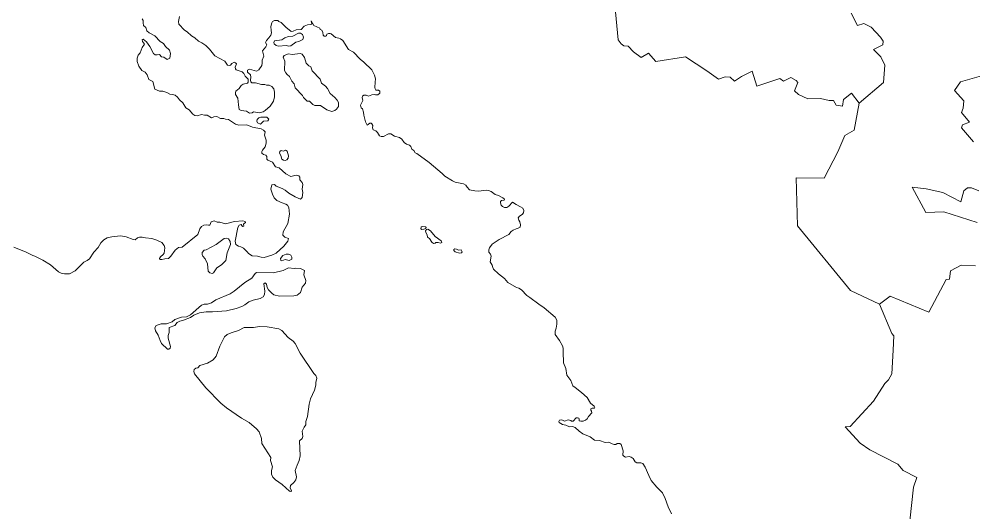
# Model space of a CAD drawing. Extents: x 369010 to 735936, y 6377141 to 6616555.
# Drawn here: x 380608 to 386673, y 6455234 to 6458370 of the extents above; entities that cross this region are included whole.
import ezdxf

# ---------------------------------------------------------------- set-up
doc = ezdxf.new("R2010")
doc.units = 0
doc.header["$LTSCALE"] = 40
doc.layers.add('3', color=7, linetype='Continuous', lineweight=13)

msp = doc.modelspace()

# ---------------------------------------------------------------- linework, layer by layer
at = {"layer": '3'}
for points in [[(385858.68, 6457629.06), (385918.26, 6457661.83), (385949.04, 6457834.94), (385900.55, 6457897.34), (385850.9, 6457857.95), (385844.28, 6457814.75), (385804.39, 6457822.7), (385786.68, 6457852.16), (385757.89, 6457851.49), (385703.11, 6457865.23), (385623.33, 6457863.25), (385564.41, 6457890.39), (385538.26, 6457912.73), (385559.78, 6457967.02), (385548.69, 6457979.43), (385514.76, 6457998.46), (385468.92, 6457974.96), (385445.42, 6457990.52), (385298.61, 6457943.52), (385269.15, 6458038.51), (385201.79, 6458003.76), (385156.78, 6457975.62), (385129.3, 6457999.79), (385097.2, 6458002.43), (385054.99, 6457986.38), (384981.01, 6458040), (384844.64, 6458130.37), (384657.62, 6458100.25), (384609.62, 6458153.21), (384562.45, 6458125.07), (384514.79, 6458160.49), (384480.69, 6458197.07), (384452.56, 6458198.39), (384435.68, 6458212.13), (384417.3, 6458238.28), (384369.81, 6458729.16)], [(384369.81, 6458729.16), (384417.3, 6458238.28), (384435.68, 6458212.13), (384452.56, 6458198.39), (384480.69, 6458197.07), (384514.79, 6458160.49), (384562.45, 6458125.07), (384609.62, 6458153.21), (384657.62, 6458100.25), (384844.64, 6458130.37), (384981.01, 6458040), (385054.99, 6457986.38), (385097.2, 6458002.43), (385129.3, 6457999.79), (385156.78, 6457975.62), (385201.79, 6458003.76), (385269.15, 6458038.51), (385298.61, 6457943.52)], [(381628.07, 6458386.57), (381622.44, 6458355.12), (381622.94, 6458337.58), (381659.18, 6458299.51), (381676.56, 6458288.43), (381704.36, 6458263.93), (381725.88, 6458249.86), (381747.73, 6458229.01), (381768.91, 6458218.75), (381796.05, 6458201.2), (381818.23, 6458178.03), (381851.66, 6458134.84), (381916.87, 6458101.9), (381932.92, 6458077.08), (381943.35, 6458073.77), (381951.79, 6458075.42), (381961.23, 6458087.5), (381975.62, 6458094.79), (381984.73, 6458092.14), (381990.02, 6458084.03), (381982.24, 6458063.34), (381983.24, 6458053.91), (381987.38, 6458047.45), (382026.6, 6458034.05), (382037.03, 6458023.29), (382045.8, 6458006.24), (382063.84, 6457986.71), (382064.83, 6457968.34), (382060.86, 6457961.22), (382032.06, 6457955.6), (382019.15, 6457946.83), (382006.41, 6457927.46), (381986.38, 6457910.58), (381983.57, 6457900.48), (381984.23, 6457889.4), (381999.46, 6457866.39), (382002.77, 6457823.36), (382008.23, 6457794.89), (382019.15, 6457788.11), (382054.4, 6457783.8), (382072.28, 6457770.07), (382090.65, 6457774.04), (382098.1, 6457780.49), (382136.66, 6457774.04), (382159.17, 6457780.49), (382171.91, 6457788.11), (382204.85, 6457815.58), (382226.03, 6457848.18)], [(385298.61, 6457943.52), (385445.42, 6457990.52), (385468.92, 6457974.96), (385514.76, 6457998.46), (385548.69, 6457979.43), (385559.78, 6457967.02), (385538.26, 6457912.73), (385564.41, 6457890.39), (385623.33, 6457863.25), (385703.11, 6457865.23), (385757.89, 6457851.49), (385786.68, 6457852.16), (385804.39, 6457822.7), (385844.28, 6457814.75), (385850.9, 6457857.95), (385900.55, 6457897.34), (385949.04, 6457834.94), (386104.78, 6457966.52), (386113.22, 6458077.24), (386086.41, 6458128.38), (386040.07, 6458176.71), (386100.81, 6458206.17), (386101.64, 6458229.67), (386084.43, 6458254.83), (386026.5, 6458318.05), (385979, 6458341.88), (385938.12, 6458328.64), (385898.57, 6458407.75)], [(385898.57, 6458407.75), (385938.12, 6458328.64), (385979, 6458341.88), (386026.5, 6458318.05), (386084.43, 6458254.83), (386101.64, 6458229.67), (386100.81, 6458206.17), (386040.07, 6458176.71), (386086.41, 6458128.38), (386113.22, 6458077.24), (386104.78, 6457966.52), (385949.04, 6457834.94), (385918.26, 6457661.83), (385858.68, 6457629.06), (385814.99, 6457525.62), (385726.77, 6457357.96), (385549.02, 6457360.61), (385557.79, 6457054.26), (385894.1, 6456642.65), (386079.13, 6456554.94), (386147.48, 6456607.24), (386392.43, 6456505.29), (386501.99, 6456712.83), (386523.51, 6456715.48), (386530.79, 6456768.44), (386597.49, 6456804.52), (386689.84, 6456798.89)], [(382300.67, 6457281.33), (382322.02, 6457261.31), (382362.41, 6457238.47), (382396.67, 6457223.08), (382408.09, 6457234.83), (382411.4, 6457266.6), (382408.09, 6457288.12), (382412.72, 6457316.92), (382407.09, 6457330.32), (382392.86, 6457346.87), (382393.52, 6457364.25), (382387.23, 6457372.03), (382370.02, 6457375.67), (382351.98, 6457372.03), (382335.6, 6457367.56), (382303.32, 6457385.1), (382261.28, 6457423.34), (382237.62, 6457430.45), (382218.58, 6457458.26), (382188.96, 6457472.33), (382183, 6457479.11), (382182.34, 6457495.16), (382175.88, 6457504.27), (382162.48, 6457508.57), (382152.05, 6457517.01), (382150.4, 6457526.28), (382155.2, 6457536.38), (382173.24, 6457556.57), (382178.37, 6457580.73), (382178.37, 6457598.77), (382169.26, 6457631.71), (382171.58, 6457651.57), (382161.15, 6457661.99), (382147.42, 6457670.6), (382092.3, 6457681.03), (382055.73, 6457696.91), (382005.75, 6457694.1), (381984.56, 6457700.22), (381938.72, 6457730.35), (381920.18, 6457732.99), (381909.75, 6457737.46), (381888.9, 6457737.79), (381864.41, 6457750.21), (381846.03, 6457748.22), (381831.97, 6457741.1), (381803.33, 6457759.31), (381786.95, 6457758.15), (381767.09, 6457761.63), (381740.61, 6457754.84), (381726.21, 6457756.5), (381712.8, 6457764.27), (381690.3, 6457792.41), (381668.45, 6457805.15), (381647.93, 6457837.43), (381627.57, 6457856.63), (381615.49, 6457872.35), (381601.25, 6457885.09), (381584.21, 6457890.39), (381565.34, 6457892.54), (381546.97, 6457903.13), (381521.81, 6457909.92), (381500.96, 6457909.92), (381471.5, 6457923.65), (381458.09, 6457972.64), (381432.77, 6457984.39), (381421.85, 6458015.34), (381408.94, 6458032.39), (381387.59, 6458042.16), (381368.39, 6458069.3), (381357.96, 6458099.25), (381357.96, 6458120.6), (381365.74, 6458139.8), (381378.49, 6458155.53), (381390.9, 6458189.45), (381406.29, 6458209.31), (381392.39, 6458227.02), (381390.4, 6458239.11), (381397.19, 6458242.08), (381417.88, 6458225.7), (381439.72, 6458194.42), (381462.23, 6458149.57), (381473.32, 6458142.45), (381486.73, 6458141.79), (381501.12, 6458143.44), (381512.88, 6458128.38), (381527.61, 6458126.4), (381549.78, 6458113.32), (381566.66, 6458120.94), (381569.64, 6458151.22), (381564.51, 6458172.74), (381539.69, 6458194.75), (381525.95, 6458214.28), (381504.93, 6458227.35), (381471.33, 6458262.94), (381434.43, 6458282.14), (381420.19, 6458293.89), (381414.57, 6458315.24), (381399.17, 6458329.47), (381397.19, 6458344.7), (381397.68, 6458360.92)], [(381397.68, 6458360.92), (381391.4, 6458371.84)], [(382226.03, 6457848.18), (382231.99, 6457875.33), (382232.65, 6457904.29), (382228.68, 6457926.14), (382214.94, 6457941.2), (382197.4, 6457949.31), (382181.35, 6457949.31), (382170.26, 6457953.28), (382149.07, 6457953.28), (382110.84, 6457964.7), (382087.34, 6457963.71), (382082.04, 6457969.66), (382079.23, 6457980.09), (382081.38, 6457999.29), (382079.89, 6458014.68), (382060.86, 6458032.06), (382059.87, 6458045.13), (382073.27, 6458050.6), (382117.96, 6458037.85), (382132.36, 6458045.8), (382150.73, 6458073.77), (382153.87, 6458088.5), (382153.54, 6458108.69), (382163.47, 6458133.18), (382156.52, 6458167.94), (382177.7, 6458192.43), (382182.34, 6458206.34), (382175.22, 6458220.4), (382180.35, 6458233.48), (382196.9, 6458249.2), (382207.66, 6458266.41), (382212.79, 6458281.47), (382209.65, 6458297.2), (382208.65, 6458321.86), (382213.95, 6458345.69), (382218.25, 6458354.63), (382232.49, 6458360.92), (382252.02, 6458360.42), (382258.64, 6458353.3), (382273.37, 6458347.51), (382303.82, 6458318.55), (382337.42, 6458291.24), (382351.48, 6458292.23), (382368.86, 6458301.5), (382401.8, 6458303.49), (382420.5, 6458324.01), (382441.52, 6458333.61), (382459.06, 6458335.43), (382468.5, 6458337.41), (382465.19, 6458358.43), (382481.9, 6458329.47), (382521.13, 6458310.93), (382522.28, 6458303.82), (382532.88, 6458298.85), (382538.83, 6458284.78), (382541.32, 6458268.23), (382547.28, 6458261.12), (382557.7, 6458260.29), (382561.84, 6458262.77), (382565.65, 6458272.54), (382574.91, 6458278.33), (382585.51, 6458277.67), (382592.29, 6458275.85), (382619.27, 6458252.18), (382640.45, 6458248.37), (382652.2, 6458243.41), (382667.1, 6458232.32), (382701.52, 6458175.06), (382733.8, 6458158.67), (382776.5, 6458113.49), (382800.33, 6458095.12), (382850.31, 6458045.8), (382867.19, 6458011.7), (382873.81, 6457988.37), (382871.83, 6457967.84), (382868.85, 6457935.24), (382871.5, 6457926.3), (382876.96, 6457918.03), (382893.84, 6457917.03), (382901.95, 6457910.25), (382901.12, 6457898.17), (382889.21, 6457888.4), (382874.15, 6457886.75), (382866.86, 6457888.73), (382851.64, 6457887.91), (382829.29, 6457879.96), (382815.06, 6457885.42), (382800.66, 6457885.42), (382791.06, 6457878.97), (382789.24, 6457871.02), (382793.05, 6457852.49), (382779.48, 6457821.21), (382783.45, 6457805.15), (382790.9, 6457798.04), (382798.84, 6457776.85), (382800.83, 6457759.31), (382810.92, 6457716.11), (382821.02, 6457695.42), (382837.24, 6457707.34), (382846.51, 6457707.18)], [(386816.45, 6458034.71), (386593.85, 6457970), (386555.95, 6457915.05), (386616.19, 6457849.67), (386610.4, 6457803.17), (386601.13, 6457775.03), (386650.95, 6457712.8), (386605.76, 6457695.76), (386599.97, 6457678.71), (386676.93, 6457587.85)], [(386676.93, 6457587.85), (386599.97, 6457678.71), (386605.76, 6457695.76), (386650.95, 6457712.8), (386601.13, 6457775.03), (386610.4, 6457803.17), (386616.19, 6457849.67), (386555.95, 6457915.05), (386593.85, 6457970), (386816.45, 6458034.71)], [(382846.51, 6457707.18), (382851.64, 6457703.37), (382856.11, 6457692.94), (382854.95, 6457678.05), (382860.08, 6457665.96), (382866.37, 6457663.81), (382875.3, 6457658.68), (382887.39, 6457648.26), (382900.46, 6457625.91), (382909.73, 6457621.61), (382924.13, 6457621.94), (382955.74, 6457639.65), (382971.96, 6457638.49), (382994.8, 6457623.76), (383026.41, 6457616.48), (383041.97, 6457605.89), (383057.19, 6457584.04), (383070.76, 6457572.95), (383089.3, 6457566.83), (383098.07, 6457559.05), (383105.69, 6457543), (383117.93, 6457533.89), (383126.37, 6457518.67), (383137.46, 6457514.36), (383216.41, 6457456.6), (383298.99, 6457386.93), (383315.38, 6457370.04), (383362.88, 6457341.25), (383380.26, 6457332.81), (383434.21, 6457321.05), (383448.28, 6457313.94), (383456.22, 6457301.19), (383472.61, 6457283.32), (383505.71, 6457276.2), (383528.88, 6457275.71), (383580.02, 6457281), (383593.43, 6457279.51), (383609.15, 6457272.56), (383635.79, 6457253.36), (383656.48, 6457246.58), (383684.62, 6457232.01), (383693.56, 6457224.23), (383692.23, 6457218.44), (383676.18, 6457215.96), (383669.89, 6457209.17), (383668.23, 6457199.91), (383672.37, 6457186.33), (383680.81, 6457178.22), (383694.88, 6457171.11), (383709.28, 6457171.94), (383721.03, 6457178.72), (383745.52, 6457205.86), (383768.69, 6457189.64), (383796.66, 6457175.41), (383810.07, 6457166.47), (383817.35, 6457152.9), (383815.2, 6457137.35), (383805.77, 6457125.59), (383789.71, 6457116.33), (383780.94, 6457105.24), (383786.07, 6457089.35), (383792.69, 6457079.92), (383796.66, 6457060.55), (383793.69, 6457046.65), (383782.27, 6457039.53), (383769.52, 6457036.06), (383749.33, 6457025.96), (383736.75, 6457017.35), (383721.53, 6456998.98), (383660.46, 6456966.38), (383616.6, 6456936.92), (383598.89, 6456914.91), (383593.76, 6456901.83), (383594.92, 6456887.1), (383605.51, 6456874.69), (383610.14, 6456861.78), (383603.36, 6456825.87), (383616.93, 6456804.68), (383619.41, 6456788.63), (383624.54, 6456778.2), (383655.99, 6456748.91), (383693.89, 6456718.95), (383716.06, 6456692.8), (383770.18, 6456662.35), (383785.08, 6456658.54), (383803.45, 6456646.29), (383835.72, 6456611.37), (383856.41, 6456598.3), (383912.02, 6456556.1), (383947.44, 6456531.93), (384016.29, 6456473.67), (384027.54, 6456454.81), (384027.54, 6456429.82), (384023.41, 6456403.33), (384015.79, 6456384.14), (384016.95, 6456363.95), (384043.6, 6456325.88), (384062.63, 6456291.79), (384067.26, 6456275.73), (384068.09, 6456264.31)], [(386271.12, 6455177.61), (386295.28, 6455390.95), (386316.46, 6455452.51), (386230.24, 6455497.04), (386194.82, 6455538.91), (386018.22, 6455628.45), (385956.49, 6455671.31), (385861, 6455775.91), (385892.44, 6455777.23), (386040.73, 6455939.59), (386113.06, 6456050.48), (386136.56, 6456074.81), (386158.24, 6456112.71), (386166.02, 6456264.15), (386169.33, 6456354.35), (386156.92, 6456369.41), (386079.13, 6456554.94), (385894.1, 6456642.65), (385557.79, 6457054.26), (385549.02, 6457360.61), (385726.77, 6457357.96), (385814.99, 6457525.62), (385858.68, 6457629.06)], [(380706.87, 6456862.28), (380742.79, 6456843.41), (380758.51, 6456836.79), (380808.16, 6456805.18), (380859.3, 6456761.65), (380875.35, 6456753.54), (380895.55, 6456749.07), (380928.65, 6456749.4), (380963.9, 6456767.61), (381019.67, 6456824.05), (381040.53, 6456833.65), (381054.59, 6456845.4), (381083.39, 6456887.77), (381111.03, 6456915.57), (381128.08, 6456945.86), (381145.95, 6456965.22), (381167.96, 6456977.96), (381197.92, 6456985.08), (381252.04, 6456990.71), (381288.95, 6456984.42), (381332.81, 6456966.55), (381345.55, 6456966.21), (381361.77, 6456978.96), (381374.18, 6456982.1), (381389.91, 6456983.1), (381411.09, 6456976.97), (381450.98, 6456974.32), (381483.58, 6456963.9), (381516.35, 6456947.84), (381530.58, 6456928.31), (381535.22, 6456913.91), (381529.92, 6456880.98), (381524.63, 6456871.38), (381507.25, 6456857.48), (381499.8, 6456846.06), (381502.45, 6456839.77), (381516.19, 6456839.77), (381533.73, 6456844.07), (381556.9, 6456846.89), (381573.62, 6456860.62), (381600.1, 6456898.52), (381621.28, 6456915.57), (381644.78, 6456918.55), (381744.08, 6456998.49), (381757.99, 6457034.73), (381768.25, 6457049.46), (381781.49, 6457057.9), (381796.88, 6457060.88), (381811.28, 6457058.9), (381820.71, 6457059.56), (381828.99, 6457080.08), (381847.19, 6457086.7), (381867.05, 6457077.43), (381884.76, 6457077.76), (381921.34, 6457067.67), (381977.44, 6457081.4), (382031.07, 6457086.04), (382046.29, 6457082.4), (382047.62, 6457074.62), (382038.52, 6457069.99), (382034.54, 6457063.86), (382037.85, 6457053.1), (382029.41, 6457051.12), (382019.32, 6457062.21), (382007.9, 6457058.9), (381999.62, 6457043.17), (381980.75, 6456956.28), (381986.88, 6456935.43), (382003.26, 6456924.34), (382017.99, 6456921.03), (382034.05, 6456911.6), (382060.03, 6456887.77), (382066.65, 6456878.99), (382090.15, 6456864.26), (382123.42, 6456860.62), (382147.58, 6456855.16), (382165.29, 6456853.51), (382214.28, 6456867.57), (382242.58, 6456880.98), (382291.9, 6456925.67), (382316.07, 6456956.95), (382320.04, 6456973), (382298.52, 6456981.77), (382285.78, 6456994.85), (382287.6, 6457016.69), (382317.06, 6457068.99), (382327.49, 6457129.4), (382322.52, 6457171.94), (382314.41, 6457185.67), (382304.32, 6457192.79), (382281.14, 6457199.91), (382247.22, 6457214.64), (382230.5, 6457233.34), (382218.42, 6457256.18), (382209.32, 6457288.45), (382214.12, 6457315.92), (382232.82, 6457316.59), (382243.24, 6457307.65), (382281.14, 6457292.09), (382300.67, 6457281.33)], [(386710.36, 6457277.36), (386664.52, 6457295.07), (386637.71, 6457295.73), (386616.19, 6457277.36), (386595.83, 6457206.03), (386481.14, 6457265.94), (386375.71, 6457288.78), (386286.34, 6457300.7), (386372.57, 6457139), (386487.1, 6457142.64), (386700.27, 6457074.62)], [(386700.27, 6457074.62), (386487.1, 6457142.64), (386372.57, 6457139), (386286.34, 6457300.7), (386375.71, 6457288.78), (386481.14, 6457265.94), (386595.83, 6457206.03), (386616.19, 6457277.36), (386637.71, 6457295.73), (386664.52, 6457295.07), (386710.36, 6457277.36)], [(380573.81, 6456918.22), (380653.58, 6456885.78), (380694.79, 6456864.93), (380706.87, 6456862.28)], [(386689.84, 6456798.89), (386597.49, 6456804.52), (386530.79, 6456768.44), (386523.51, 6456715.48), (386501.99, 6456712.83), (386392.43, 6456505.29), (386147.48, 6456607.24), (386079.13, 6456554.94), (386156.92, 6456369.41), (386169.33, 6456354.35), (386166.02, 6456264.15), (386158.24, 6456112.71), (386136.56, 6456074.81), (386113.06, 6456050.48), (386040.73, 6455939.59), (385892.44, 6455777.23), (385861, 6455775.91), (385956.49, 6455671.31), (386018.22, 6455628.45)], [(384068.09, 6456264.31), (384066.77, 6456225.91), (384069.75, 6456211.18), (384069.42, 6456183.71), (384083.81, 6456147.8), (384090.43, 6456105.1), (384117.08, 6456069.84), (384128.5, 6456036.41), (384144.55, 6456026.81), (384184.28, 6455995.04), (384219.2, 6455962.6), (384240.88, 6455925.69), (384265.37, 6455906.66), (384268.68, 6455899.54), (384266.2, 6455895.4), (384251.47, 6455894.41), (384243.03, 6455889.78), (384242.86, 6455882.33), (384248.49, 6455874.38), (384248.82, 6455864.45), (384228.46, 6455841.28), (384220.52, 6455826.88), (384210.42, 6455817.78), (384194.7, 6455811), (384178.81, 6455811.49), (384168.72, 6455814.64), (384169.05, 6455825.23), (384166.4, 6455831.68), (384157.96, 6455832.84), (384149.68, 6455832.02), (384130.98, 6455812.32), (384120.06, 6455812.15), (384116.25, 6455816.46), (384100.2, 6455819.93), (384076.53, 6455811.33), (384058.82, 6455819.44), (384043.6, 6455818.44), (384040.62, 6455810.17), (384042.44, 6455803.88), (384063.95, 6455789.48), (384083.81, 6455786.01), (384107.48, 6455775.41), (384127.34, 6455777.23), (384142.9, 6455772.1), (384169.55, 6455748.44), (384191.56, 6455731.72), (384239.39, 6455711.86), (384266.03, 6455690.18), (384298.97, 6455688.85), (384334.39, 6455676.77), (384358.88, 6455678.43), (384379.07, 6455667.84), (384391.65, 6455663.2), (384402.41, 6455663.53), (384410.02, 6455668.66), (384427.24, 6455670.32), (384436.01, 6455664.03), (384449.74, 6455623.48), (384447.1, 6455595.18), (384453.55, 6455588.06), (384464.31, 6455583.43), (384486.32, 6455586.74), (384499.89, 6455582.44), (384511.81, 6455573.99), (384525.54, 6455552.64), (384535.31, 6455545.86), (384561.13, 6455547.51), (384573.71, 6455541.72), (384588.93, 6455519.54), (384611.44, 6455465.26), (384627.83, 6455434.81), (384663.41, 6455392.93), (384699.16, 6455356.36), (384716.21, 6455319.95), (384735.07, 6455266.32), (384756.59, 6455222.96)], [(386018.22, 6455628.45), (386194.82, 6455538.91), (386230.24, 6455497.04), (386316.46, 6455452.51), (386295.28, 6455390.95), (386271.12, 6455177.61)]]:
    msp.add_lwpolyline(points, dxfattribs=at)
for points in [[(382383.92, 6458280.81), (382349.5, 6458261.28), (382320.04, 6458259.63), (382298.36, 6458251.19), (382279.16, 6458238.11), (382232.82, 6458232.15), (382228.18, 6458221.4), (382228.85, 6458212.62), (382241.92, 6458202.2), (382258.31, 6458198.23), (382305.47, 6458201.54), (382323.35, 6458197.89), (382335.76, 6458199.88), (382368.37, 6458222.39), (382387.23, 6458226.36), (382411.07, 6458240.1), (382415.37, 6458254.17), (382409.08, 6458271.38), (382396.67, 6458280.15)], [(382455.09, 6457847.52), (382476.11, 6457825.68), (382489.02, 6457819.88), (382524.27, 6457819.39), (382563.66, 6457791.42), (382596.1, 6457782.31), (382615.96, 6457787.61), (382627.05, 6457796.22), (382637.97, 6457813.76), (382638.63, 6457838.75), (382630.19, 6457853.98), (382615.79, 6457870.86), (382585.01, 6457896.51), (382568.29, 6457928.79), (382556.87, 6457943.02), (382531.06, 6457961.22), (382522.12, 6457987.37), (382471.31, 6458040.5), (382463.7, 6458065), (382450.79, 6458072.44), (382432.75, 6458089.82), (382423.31, 6458126.07), (382408.58, 6458146.59), (382395.84, 6458151.22), (382344.7, 6458144.11), (382321.86, 6458148.57), (382293.23, 6458136.82), (382286.94, 6458126.4), (382297.03, 6458100.91), (382296.04, 6458042.16), (382303.49, 6458027.43), (382311.93, 6458016.67), (382327.65, 6458004.59), (382341.72, 6457975.13), (382355.95, 6457958.58), (382364.06, 6457931.43), (382410.73, 6457882.44), (382416.69, 6457871.02), (382439.2, 6457847.52)], [(382183.66, 6457746.23), (382145.76, 6457745.9), (382132.36, 6457740.44), (382121.6, 6457729.68), (382119.28, 6457719.26), (382123.92, 6457708.83), (382143.45, 6457701.55), (382161.15, 6457720.58), (382188.96, 6457723.06), (382196.08, 6457732.83)], [(382301.17, 6457535.71), (382288.1, 6457529.09), (382275.02, 6457532.73), (382266.58, 6457527.11), (382263.93, 6457517.01), (382272.54, 6457501.45), (382277.67, 6457479.44), (382290.08, 6457472.33), (382300.51, 6457470.01), (382309.94, 6457473.32), (382318.88, 6457485.73), (382321.86, 6457500.13), (382311.93, 6457529.76)], [(383170.73, 6457050.62), (383164.61, 6457046.48), (383163.12, 6457038.37), (383167.25, 6457031.09), (383181.49, 6457032.08), (383193.4, 6457037.38), (383196.38, 6457044.33), (383192.08, 6457047.97)], [(383243.72, 6456940.89), (383254.31, 6456943.37), (383258.45, 6456947.68), (383271.85, 6456949.33), (383287.24, 6456943.37), (383296.02, 6456948.01), (383291.05, 6456959.76), (383253.81, 6456987.4), (383223.52, 6457021.99), (383207.31, 6457033.41), (383198.04, 6457030.26), (383192.58, 6457022.82), (383193.9, 6457010.9), (383202.67, 6456997.83), (383205.65, 6456982.93), (383217.4, 6456973), (383232.79, 6456950.99)], [(381924.32, 6456975.32), (381911.57, 6456972.67), (381859.94, 6456935.76), (381797.21, 6456901.5), (381784.96, 6456898.52), (381771.89, 6456883.79), (381771.23, 6456872.7), (381775.2, 6456860.29), (381790.43, 6456844.9), (381805.82, 6456811.96), (381809.95, 6456766.62), (381821.37, 6456756.19), (381835.44, 6456751.22), (381844.55, 6456754.87), (381864.41, 6456788.13), (381894.69, 6456807.16), (381923.16, 6456834.47), (381930.77, 6456882.8), (381951.13, 6456935.76), (381949.81, 6456955.62), (381939.05, 6456970.68)], [(382324.18, 6456833.15), (382342.55, 6456842.09), (382342.88, 6456854.5), (382335.1, 6456867.57), (382320.37, 6456874.69), (382305.97, 6456874.03), (382285.45, 6456864.93), (382270.39, 6456845.56), (382271.71, 6456834.8), (382277.5, 6456831.33), (382300.34, 6456839.11)], [(383408.06, 6456881.31), (383419.98, 6456882.97), (383425.94, 6456889.25), (383418.82, 6456900.67), (383401.11, 6456900.34), (383388.37, 6456906.63), (383378.93, 6456906.96), (383372.31, 6456903.32), (383372.15, 6456897.03), (383379.93, 6456889.25)], [(382408.58, 6456664.67), (382428.11, 6456688.99), (382430.93, 6456705.88), (382417.52, 6456743.28), (382422.65, 6456769.76), (382396.83, 6456782.34), (382366.88, 6456784.16), (382356.45, 6456782.01), (382320.87, 6456787.8), (382286.94, 6456770.59), (382226.2, 6456755.53), (382118.45, 6456757.84), (382108.69, 6456751.89), (382088.17, 6456721.93), (382042.82, 6456692.8), (381975.62, 6456638.02), (381949.81, 6456621.97), (381858.94, 6456583.73), (381830.31, 6456565.03), (381804.99, 6456556.59), (381784.3, 6456556.59), (381767.75, 6456549.81), (381698.24, 6456487.41), (381671.59, 6456476.32), (381641.31, 6456473.34), (381598.61, 6456457.95), (381581.23, 6456443.88), (381545.48, 6456431.47), (381510.56, 6456430.81), (381479.61, 6456419.39), (381472, 6456405.98), (381475.64, 6456387.12), (381492.52, 6456358.65), (381504.43, 6456324.06), (381514.03, 6456306.18), (381552.1, 6456269.28), (381559.38, 6456269.94), (381567.49, 6456275.73), (381571.13, 6456286.49), (381556.4, 6456340.11), (381555.41, 6456356.17), (381561.04, 6456375.03), (381562.03, 6456407.97), (381597.45, 6456420.38), (381613.67, 6456438.42), (381630.71, 6456448.52), (381652.23, 6456453.48), (381698.07, 6456470.7), (381718.76, 6456486.42), (381755.67, 6456501.81), (381797.21, 6456507.93), (381836.77, 6456506.28), (381926.64, 6456514.55), (381987.54, 6456528.46), (382024.12, 6456540.87), (382043.15, 6456551.13), (382068.47, 6456570.66), (382095.28, 6456581.75), (382139.97, 6456592.84), (382160.33, 6456602.93), (382169.1, 6456618.32), (382171.08, 6456638.19), (382164.3, 6456685.52), (382171.75, 6456691.48), (382181.18, 6456683.7), (382184.49, 6456662.02), (382192.93, 6456646.79), (382214.94, 6456625.44), (382228.02, 6456616.01), (382263.77, 6456607.9), (382354.63, 6456609.22), (382376.81, 6456614.02), (382397.66, 6456630.74)], [(382395.34, 6456243.79), (382363.57, 6456305.19), (382350.16, 6456320.25), (382319.05, 6456343.09), (382279.49, 6456387.78), (382259.46, 6456398.2), (382184.66, 6456412.27), (382135.67, 6456413.93), (382097.44, 6456407.64), (382039.34, 6456407.97), (382002.77, 6456387.45), (381957.09, 6456374.37), (381930.61, 6456362.95), (381913.06, 6456347.23), (381883.6, 6456289.14), (381861.76, 6456225.09), (381842.23, 6456201.25), (381806.31, 6456179.74), (381757.99, 6456165.34), (381743.59, 6456150.78), (381731.51, 6456148.46), (381721.41, 6456140.18), (381719.09, 6456128.1), (381724.22, 6456112.21), (381795.39, 6456023.01), (381890.39, 6455926.35), (381926.14, 6455897.22), (382021.47, 6455830.36), (382070.13, 6455803.22), (382118.45, 6455763), (382135.34, 6455742.81), (382148.74, 6455700.44), (382151.72, 6455670.65), (382208.82, 6455579.95), (382206.5, 6455560.92), (382219.25, 6455521.36), (382213.12, 6455498.19), (382211.8, 6455474.69), (382220.57, 6455455.49), (382238.61, 6455438.12), (382280.98, 6455409.48), (382327.15, 6455365.96), (382335.6, 6455363.64), (382339.24, 6455369.27), (382332.12, 6455388.13), (382334.11, 6455401.87), (382354.63, 6455420.9), (382367.7, 6455437.78), (382370.85, 6455457.15), (382363.9, 6455496.87), (382374.99, 6455531.79), (382389.38, 6455561.09), (382396, 6455590.71), (382391.7, 6455686.54), (382406.93, 6455701.27), (382411.4, 6455714.67), (382408.25, 6455747.44), (382421, 6455773.76), (382431.26, 6455787.99), (382431.75, 6455808.84), (382441.68, 6455841.45), (382452.61, 6455919.9), (382461.54, 6455953.83), (382486.87, 6456009.44), (382495.31, 6456041.71), (382494.98, 6456057.6), (382501.43, 6456084.41), (382494.98, 6456102.95), (382482.89, 6456114.7)]]:
    msp.add_lwpolyline(points, close=True, dxfattribs=at)

doc.saveas('drawing.dxf')
